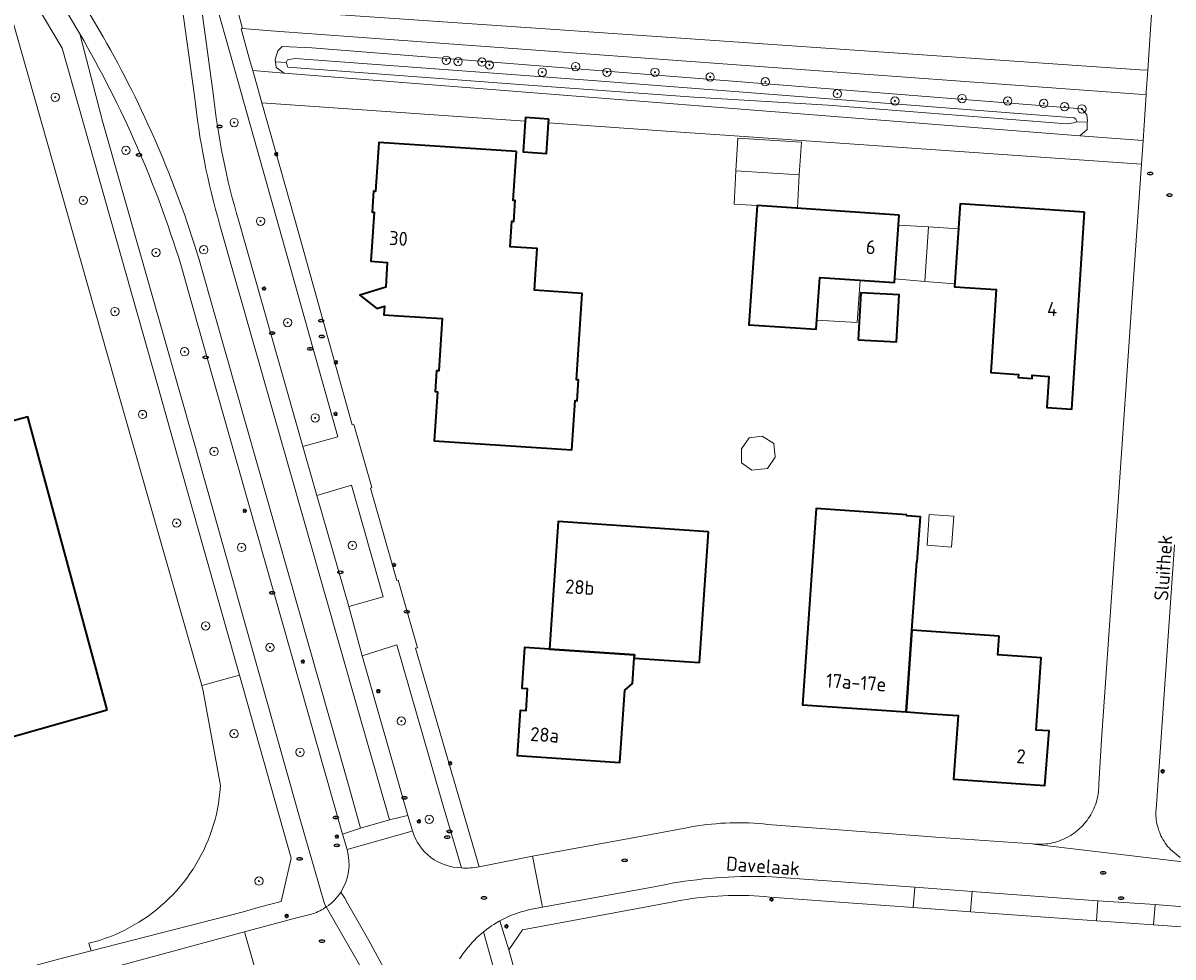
# Model space of a CAD drawing. Header units: metres. Extents: x 152610 to 160096, y 456114 to 462495.
# Tile 789 of 938: x 157609 to 157720, y 461347 to 461437. Entities that reach past the tile are written whole.
import ezdxf
from ezdxf.enums import TextEntityAlignment as Align

# ---------------------------------------------------------------- set-up
doc = ezdxf.new("R2010")
doc.units = ezdxf.units.M
doc.header["$LTSCALE"] = 0.5
doc.layers.get('0').update_dxf_attribs({"linetype": 'CONTINUOUS'})
for name, color, linetype, lineweight in [('B-PV-GR-BEPLANTING_CULTUUR_HEESTERS-GV', 251, 'CONTINUOUS', 18), ('B-PV-GR-BOOM-S', 251, 'CONTINUOUS', 25), ('B-PV-IE-MEUBILAIR-S', 251, 'CONTINUOUS', 25), ('B-PV-OG-BEBOUWING-GV', 6, 'CONTINUOUS', 35), ('B-PV-OG-BEBOUWING-T18', 1, 'CONTINUOUS', 18), ('B-PV-OG-BEBOUWING_OVERBOUWING-GV', 251, 'CONTINUOUS', 18), ('B-PV-OG-BEBOUWING_SCHUUR-GV', 251, 'CONTINUOUS', 18), ('B-PV-OG-TERREIN_BEGROEID-GV', 251, 'CONTINUOUS', 18), ('B-PV-OG-TERREIN_OEVER-GV', 251, 'CONTINUOUS', 18), ('B-PV-OG-TOPOGRAFIE-T18', 1, 'CONTINUOUS', 18), ('B-PV-OG-WATER_SLOOT-GV', 251, 'CONTINUOUS', 18), ('B-PV-VH-GESLOTENVERHARDING_ASFALT-GV', 251, 'CONTINUOUS', 18), ('B-PV-VH-OPENVERHARDING_STRAATBAKSTEEN-GV', 251, 'CONTINUOUS', 18), ('B-PV-VH-OPENVERHARDING_TEGEL-GV', 251, 'CONTINUOUS', 18)]:
    doc.layers.add(name, color=color, linetype=linetype, lineweight=lineweight)
doc.styles.add('NLCS-ISO', font='NLCS-ISO.ttf')
doc.styles.add('NLCS-ISO-M750-T18', font='NLCS-ISO.ttf', dxfattribs={"height": 1.35})

# ---------------------------------------------------------------- blocks, each defined once
blk = doc.blocks.new('SIE-MEUBILAIR_PAAL_LICHTMAST-SO')
for points in [[(-0.62, 0), (-1, 0)], [(-0.71, 0.71), (-0.44, 0.44)], [(0, 1), (0, 0.62)], [(0.44, 0.44), (0.71, 0.71)], [(1, 0), (0.62, 0)], [(-0.71, -0.71), (-0.44, -0.44)], [(0, -0.62), (0, -1)], [(0.44, -0.44), (0.71, -0.71)]]:
    blk.add_lwpolyline(points)
blk.add_circle((0, 0), 0.5)
blk = doc.blocks.new('SIE-MEUBILAIR_PUT_RIOOLPUT-SO')
blk.add_ellipse((0, 0), major_axis=(1.25, 0), ratio=0.54)
at = {"style": 'NLCS-ISO'}
blk.add_text('ri', height=0.75, dxfattribs=at).set_placement((-0.04, 0.07), align=Align.MIDDLE_CENTER)
blk = doc.blocks.new('SIE-MEUBILAIR_PUT_KOLK-SO')
blk.add_ellipse((0, 0), major_axis=(1.25, 0), ratio=0.54)
at = {"style": 'NLCS-ISO'}
blk.add_text('klk', height=0.75, dxfattribs=at).set_placement((0.03, 0), align=Align.MIDDLE_CENTER)
blk = doc.blocks.new('SIE-MEUBILAIR_PUT_BRANDKRAAN-SO')
blk.add_ellipse((0, 0), major_axis=(1.25, 0), ratio=0.54)
at = {"style": 'NLCS-ISO'}
blk.add_text('bk', height=0.75, dxfattribs=at).set_placement((0.03, 0), align=Align.MIDDLE_CENTER)
blk = doc.blocks.new('SIE-MEUBILAIR_PUT_GASPUT-SO')
blk.add_ellipse((0, 0), major_axis=(1.25, 0), ratio=0.54)
at = {"style": 'NLCS-ISO'}
blk.add_text('gas ', height=0.75, dxfattribs=at).set_placement((0.53, 0.16), align=Align.MIDDLE_CENTER)
blk = doc.blocks.new('SIE-MEUBILAIR_PUT_BRANDSTOFPUT-SO')
blk.add_ellipse((0, 0), major_axis=(1.25, 0), ratio=0.54)
at = {"style": 'NLCS-ISO'}
blk.add_text('brs', height=0.75, dxfattribs=at).set_placement((0.03, 0), align=Align.MIDDLE_CENTER)
blk = doc.blocks.new('SGR-BOOM_GBKN-SO')
at = {"linetype": 'ByBlock', "lineweight": 18}
h = blk.add_hatch(color=0, dxfattribs=at)
h.dxf.hatch_style = 1
edge = h.paths.add_edge_path()
edge.add_arc((0, 0), 0.25, 0, 360)
at = {"color": 0, "linetype": 'ByBlock', "lineweight": 18}
for radius in [2, 0.25]:
    blk.add_circle((0, 0), radius, dxfattribs=at)
at = {"color": 0, "linetype": 'ByBlock', "lineweight": 18, "style": 'NLCS-ISO'}
blk.add_attdef('SOORT', (2.5, 0), '', height=1.5, dxfattribs=at)

msp = doc.modelspace()

# ---------------------------------------------------------------- linework, layer by layer
at = {"layer": 'B-PV-GR-BEPLANTING_CULTUUR_HEESTERS-GV', "flags": 128}
msp.add_lwpolyline([(157577.808, 461444.992), (157580.098, 461445.632), (157594.988, 461449.135), (157599.708, 461449.195), (157601.658, 461448.614), (157604.246, 461446.187), (157607.249, 461440.997), (157618.237, 461402.207), (157618.723, 461400.502), (157626.591, 461372.896), (157630.228, 461373.906), (157624.266, 461394.975), (157622.395, 461401.583), (157613.164, 461434.198), (157611.383, 461437.216), (157608.249, 461442.5), (157608.099, 461442.751), (157606.03, 461446.199)], dxfattribs=at)
at = {"layer": 'B-PV-OG-BEBOUWING-GV', "flags": 128}
for points in [[(157659.971, 461427.375), (157657.726, 461427.521), (157657.703, 461427.172), (157657.509, 461424.227), (157659.754, 461424.079), (157659.947, 461427.015)], [(157656.86, 461424.27), (157643.62, 461425.13), (157643.31, 461420.42), (157643.11, 461420.44), (157642.98, 461418.43), (157643.18, 461418.42), (157642.87, 461413.7), (157644.44, 461413.6), (157644.329, 461411.83), (157644.29, 461411.21), (157641.81, 461410.45), (157643.44, 461409.17), (157644.17, 461409.4), (157644.11, 461408.56), (157645.55, 461408.463), (157649.72, 461408.19), (157649.39, 461403.16), (157649.19, 461403.17), (157649.06, 461401.17), (157649.26, 461401.15), (157648.95, 461396.44), (157662.19, 461395.58), (157662.5, 461400.3), (157662.7, 461400.28), (157662.83, 461402.29), (157662.63, 461402.3), (157663.18, 461410.61), (157658.61, 461410.91), (157658.74, 461412.94), (157658.87, 461414.936), (157656.26, 461415.106), (157656.42, 461417.55), (157656.62, 461417.54), (157656.75, 461419.54), (157656.55, 461419.56)], [(157711.51, 461418.44), (157699.53, 461419.23), (157699, 461411.25), (157703.01, 461410.98), (157702.48, 461403), (157705.15, 461402.82), (157705.13, 461402.52), (157706.46, 461402.44), (157706.48, 461402.74), (157708.075, 461402.632), (157707.882, 461399.639), (157710.287, 461399.476)], [(157693.67, 461418.13), (157680.003, 461419.08), (157679.21, 461407.6), (157685.7, 461407.16), (157686.04, 461412.15), (157693.22, 461411.65)], [(157689.729, 461406.159), (157693.416, 461405.959), (157693.659, 461410.472), (157689.972, 461410.671)], [(157617.497, 461370.569), (157609.881, 461398.747), (157602.544, 461396.765), (157603.46, 461393.376), (157582.608, 461387.74), (157589.332, 461362.787), (157600.096, 461365.736), (157600.302, 461365.024), (157606.934, 461366.839), (157606.744, 461367.533)], [(157694.417, 461389.315), (157685.678, 461389.919), (157684.374, 461371.054), (157694.36, 461370.364), (157694.903, 461378.225), (157695.359, 461384.819), (157695.419, 461384.815), (157695.717, 461389.125), (157694.41, 461389.215)], [(157675.331, 461387.686), (157660.884, 461388.669), (157660.049, 461376.398), (157668.211, 461375.845), (157668.19, 461375.543), (157674.476, 461375.115)], [(157703.283, 461377.646), (157694.903, 461378.225), (157694.36, 461370.364), (157696.804, 461370.195), (157699.338, 461370.02), (157698.915, 461363.894), (157707.694, 461363.287), (157708.086, 461368.533), (157706.849, 461368.618), (157707.329, 461375.562), (157703.159, 461375.85)], [(157668.19, 461375.543), (157668.211, 461375.845), (157660.049, 461376.398), (157657.645, 461376.561), (157657.378, 461372.642), (157657.9, 461372.607), (157657.754, 461370.458), (157657.232, 461370.493), (157656.939, 461366.185), (157666.816, 461365.513), (157667.288, 461372.447), (157668.024, 461373.108)]]:
    msp.add_lwpolyline(points, close=True, dxfattribs=at)
at = {"layer": 'B-PV-OG-BEBOUWING_OVERBOUWING-GV', "flags": 128}
for points in [[(157684.064, 461422.007), (157677.963, 461422.402), (157677.809, 461419.203), (157680.003, 461419.08), (157683.89, 461418.81)], [(157696.139, 461411.772), (157696.482, 461417.007), (157693.605, 461417.192), (157693.245, 461412.005)], [(157699.37, 461416.822), (157696.482, 461417.007), (157696.139, 461411.772), (157699.019, 461411.54)], [(157689.923, 461411.88), (157686.04, 461412.15), (157685.761, 461408.051), (157689.63, 461407.816)]]:
    msp.add_lwpolyline(points, close=True, dxfattribs=at)
at = {"layer": 'B-PV-OG-BEBOUWING_SCHUUR-GV', "flags": 128}
for points in [[(157684.267, 461425.153), (157678.167, 461425.548), (157677.963, 461422.402), (157684.064, 461422.007)], [(157681.631, 461396.172), (157680.5, 461396.872), (157679.249, 461396.739), (157678.503, 461395.678), (157678.52, 461394.335), (157679.5, 461393.613), (157681.017, 461393.79), (157681.764, 461394.875)], [(157698.932, 461389.182), (157696.571, 461389.356), (157696.353, 461386.397), (157698.713, 461386.223)]]:
    msp.add_lwpolyline(points, close=True, dxfattribs=at)
at = {"layer": 'B-PV-OG-TERREIN_BEGROEID-GV', "flags": 128}
for points in [[(157630.163, 461417.554), (157636.335, 461395.89), (157639.7, 461396.834), (157634.35, 461415.799), (157629.718, 461432.311), (157624.698, 461450.02)], [(157626.485, 461438.771), (157627.7, 461429.825)], [(157614.862, 461435.579), (157617.066, 461427.171), (157625.995, 461395.81), (157635.998, 461360.253)], [(157640.568, 461357.137), (157640.146, 461358.621), (157626.135, 461407.919), (157624.572, 461413.405)], [(157651.575, 461355.367), (157649.831, 461361.321), (157645.366, 461376.819), (157642.035, 461375.764), (157646.41, 461360.411), (157646.858, 461358.92)], [(157635.998, 461360.253), (157638.393, 461351.926), (157638.573, 461351.612)], [(157655.971, 461341.037), (157653.688, 461349.215), (157653.466, 461349.028), (157653.248, 461348.836), (157653.036, 461348.638), (157652.83, 461348.433), (157652.63, 461348.224), (157652.435, 461348.008), (157652.246, 461347.788), (157652.063, 461347.562), (157651.887, 461347.332), (157651.717, 461347.096), (157651.554, 461346.856), (157651.397, 461346.612)]]:
    msp.add_lwpolyline(points, dxfattribs=at)
for points in [[(157711.045, 461425.766), (157717.13, 461425.324), (157717.43, 461429.729), (157716.682, 461429.781), (157633.254, 461435.87), (157630.528, 461436.102), (157630.374, 461436.062), (157631.264, 461432.888), (157631.505, 461432.034), (157634.533, 461431.795), (157633.759, 461432.345), (157633.679, 461432.877), (157633.646, 461433.099), (157633.92, 461433.928), (157634.341, 461434.371), (157637.201, 461434.216), (157711.25, 461428.358), (157711.72, 461427.774), (157711.777, 461427.203), (157711.771, 461427.072), (157711.742, 461426.375)], [(157634.533, 461431.795), (157631.505, 461432.034), (157632.38, 461428.938), (157633.269, 461428.876), (157657.703, 461427.172), (157657.726, 461427.521), (157659.971, 461427.375), (157659.947, 461427.015), (157672.63, 461426.131), (157677.832, 461425.768), (157716.975, 461423.038), (157717.13, 461425.324), (157711.045, 461425.766)], [(157640.737, 461380.521), (157644.053, 461381.425), (157641.015, 461392.174), (157637.652, 461391.189)], [(157626.591, 461372.896), (157626.739, 461372.376), (157628.405, 461363.279), (157628.349, 461362.616), (157628.287, 461362.095), (157628.209, 461361.576), (157628.114, 461361.06), (157628.003, 461360.547), (157627.876, 461360.037), (157627.733, 461359.532), (157627.574, 461359.032), (157627.4, 461358.537), (157627.21, 461358.048), (157627.005, 461357.565), (157626.785, 461357.088), (157626.55, 461356.619), (157626.3, 461356.157), (157626.036, 461355.704), (157625.758, 461355.258), (157625.466, 461354.822), (157625.16, 461354.396), (157624.842, 461353.979), (157624.51, 461353.572), (157624.165, 461353.176), (157623.809, 461352.791), (157623.44, 461352.417), (157623.06, 461352.055), (157622.669, 461351.705), (157622.267, 461351.368), (157621.854, 461351.043), (157621.432, 461350.732), (157621, 461350.434), (157620.559, 461350.15), (157620.109, 461349.879), (157619.651, 461349.623), (157619.185, 461349.382), (157618.711, 461349.155), (157618.231, 461348.943), (157617.744, 461348.747), (157617.252, 461348.565), (157616.754, 461348.4), (157616.251, 461348.25), (157615.743, 461348.116), (157615.946, 461347.391), (157630.47, 461351.127), (157632.236, 461351.626), (157634.251, 461352.15), (157635.204, 461356.319), (157630.228, 461373.906)]]:
    msp.add_lwpolyline(points, close=True, dxfattribs=at)
at = {"layer": 'B-PV-OG-TERREIN_BEGROEID-GV'}
for points in [[(157624.572, 461413.405, 0.0574566), (157614.862, 461435.579)], [(157627.7, 461429.825, 0.0460371), (157630.163, 461417.554)], [(157646.858, 461358.92, 0.3240761), (157651.575, 461355.367)], [(157639.979, 461353.048, 0.2179243), (157640.568, 461357.137)], [(157638.573, 461351.612, 0.1020369), (157639.979, 461353.048)]]:
    msp.add_lwpolyline(points, format="xyb", dxfattribs=at)
at = {"layer": 'B-PV-OG-TERREIN_OEVER-GV', "flags": 128}
for points in [[(157637.201, 461434.216), (157634.341, 461434.371), (157633.92, 461433.928), (157633.646, 461433.099), (157633.679, 461432.877), (157634.703, 461432.81), (157634.831, 461433.086), (157635.585, 461433.199), (157664.167, 461431.098), (157710.492, 461427.506), (157710.677, 461427.378), (157710.77, 461427.102), (157711.771, 461427.072), (157711.777, 461427.203), (157711.72, 461427.774), (157711.25, 461428.358)], [(157634.703, 461432.81), (157633.679, 461432.877), (157633.759, 461432.345), (157634.533, 461431.795), (157711.045, 461425.766), (157711.742, 461426.375), (157711.771, 461427.072), (157710.77, 461427.102), (157710.476, 461427.009), (157709.795, 461426.934), (157686.844, 461428.703), (157673.925, 461429.49), (157658.465, 461430.62), (157634.888, 461432.369)]]:
    msp.add_lwpolyline(points, close=True, dxfattribs=at)
at = {"layer": 'B-PV-OG-WATER_SLOOT-GV', "flags": 128}
msp.add_lwpolyline([(157664.167, 461431.098), (157635.585, 461433.199), (157634.831, 461433.086), (157634.703, 461432.81), (157634.888, 461432.369), (157658.465, 461430.62), (157673.925, 461429.49), (157686.844, 461428.703), (157709.795, 461426.934), (157710.476, 461427.009), (157710.77, 461427.102), (157710.677, 461427.378), (157710.492, 461427.506)], close=True, dxfattribs=at)
at = {"layer": 'B-PV-VH-GESLOTENVERHARDING_ASFALT-GV', "flags": 128}
for points in [[(157719.151, 461455.659), (157717.807, 461435.511), (157717.578, 461432.074), (157717.447, 461429.979), (157717.43, 461429.729), (157717.13, 461425.324), (157716.975, 461423.038), (157716.1, 461410.19), (157714.71, 461390.123), (157713.139, 461367.669), (157712.877, 461363.448), (157712.878, 461363.323), (157712.872, 461363.109), (157712.859, 461362.896), (157712.838, 461362.683), (157712.809, 461362.471), (157712.772, 461362.26), (157712.727, 461362.051), (157712.675, 461361.844), (157712.614, 461361.639), (157712.546, 461361.436), (157712.471, 461361.236), (157712.388, 461361.039), (157712.298, 461360.845), (157712.2, 461360.654), (157712.096, 461360.468), (157711.984, 461360.285), (157711.866, 461360.107), (157711.742, 461359.933), (157711.61, 461359.764), (157711.473, 461359.6), (157711.33, 461359.441), (157711.18, 461359.288), (157711.026, 461359.141), (157710.865, 461358.999), (157710.7, 461358.863), (157710.529, 461358.734), (157710.354, 461358.611), (157710.175, 461358.495), (157709.991, 461358.386), (157709.803, 461358.283), (157709.612, 461358.188), (157709.417, 461358.1), (157709.219, 461358.019), (157709.018, 461357.946), (157708.814, 461357.88), (157708.608, 461357.822), (157708.401, 461357.772), (157708.191, 461357.729), (157707.98, 461357.695), (157707.768, 461357.668), (157707.555, 461357.649), (157707.341, 461357.638), (157707.127, 461357.635), (157706.913, 461357.641), (157706.7, 461357.654), (157706.586, 461357.664), (157721.748, 461355.853)], [(157720.687, 461356.372), (157719.775, 461357.123), (157719.764, 461357.135), (157719.628, 461357.283), (157719.498, 461357.437), (157719.374, 461357.595), (157719.257, 461357.759), (157719.147, 461357.927), (157719.043, 461358.099), (157718.946, 461358.276), (157718.856, 461358.455), (157718.773, 461358.639), (157718.698, 461358.826), (157718.63, 461359.015), (157718.57, 461359.207), (157718.517, 461359.401), (157718.473, 461359.597), (157718.436, 461359.795), (157718.407, 461359.994), (157718.386, 461360.194), (157718.372, 461360.395), (157718.367, 461360.596), (157718.37, 461360.797), (157718.381, 461360.998), (157718.799, 461366.978), (157720.158, 461386.441)], [(157721.748, 461355.853), (157706.586, 461357.664), (157706.487, 461357.675), (157697.211, 461358.338), (157695.987, 461358.422), (157681.037, 461359.547), (157680.587, 461359.594), (157680.136, 461359.632), (157679.684, 461359.663), (157679.232, 461359.686), (157678.78, 461359.701), (157678.328, 461359.707), (157677.875, 461359.706), (157677.422, 461359.697), (157676.97, 461359.68), (157676.518, 461359.654), (157676.067, 461359.621), (157675.616, 461359.58), (157675.166, 461359.531), (157674.717, 461359.474), (157674.269, 461359.409), (157673.823, 461359.336), (157673.377, 461359.255), (157673.263, 461359.233), (157668.063, 461358.273), (157658.424, 461356.505), (157659.376, 461351.607), (157670.27, 461353.595), (157671.252, 461353.783), (157671.845, 461353.889), (157672.439, 461353.988), (157673.034, 461354.079), (157673.631, 461354.161), (157674.228, 461354.236), (157674.827, 461354.303), (157675.426, 461354.362), (157676.026, 461354.413), (157676.627, 461354.455), (157677.228, 461354.49), (157677.829, 461354.517), (157678.431, 461354.536), (157679.033, 461354.547), (157679.635, 461354.55), (157680.237, 461354.545), (157680.839, 461354.532), (157681.441, 461354.511), (157695.171, 461353.505), (157700.686, 461353.099), (157711.89, 461352.277), (157712.797, 461352.216), (157718.289, 461351.834), (157721.416, 461351.594)], [(157646.858, 461358.92), (157646.696, 461358.858), (157640.568, 461357.137)], [(157655.278, 461350.285), (157655.445, 461350.376), (157655.703, 461350.507), (157655.965, 461350.631), (157656.231, 461350.748), (157656.499, 461350.857), (157656.771, 461350.959), (157657.045, 461351.054), (157657.321, 461351.141), (157657.6, 461351.22), (157657.881, 461351.291), (157658.164, 461351.355), (157659.376, 461351.607), (157658.424, 461356.505), (157653.264, 461355.485)], [(157638.573, 461351.612), (157641.762, 461346.034), (157643.482, 461342.569), (157645.082, 461342.17), (157644.635, 461344.034), (157644.284, 461345.423), (157642.667, 461348.372), (157640.615, 461351.97), (157640.352, 461352.447), (157639.979, 461353.048)], [(157639.979, 461353.048), (157640.352, 461352.447), (157640.615, 461351.97), (157642.667, 461348.372), (157644.284, 461345.423)], [(157637.149, 461350.924), (157636.755, 461350.823), (157635.84, 461350.59), (157630.718, 461349.234), (157632.353, 461343.492)], [(157643.482, 461342.569), (157641.762, 461346.034), (157638.573, 461351.612), (157638.418, 461351.512)], [(157651.397, 461346.612), (157651.554, 461346.856), (157651.717, 461347.096), (157651.887, 461347.332), (157652.063, 461347.562), (157652.246, 461347.788), (157652.435, 461348.008), (157652.63, 461348.224), (157652.83, 461348.433), (157653.036, 461348.638), (157653.248, 461348.836), (157653.466, 461349.028), (157653.688, 461349.215), (157653.75, 461349.265), (157653.978, 461349.444), (157654.212, 461349.615), (157654.45, 461349.781), (157654.692, 461349.94), (157654.939, 461350.092), (157655.19, 461350.238), (157655.278, 461350.285)], [(157608.441, 461336.978), (157632.353, 461343.492), (157630.718, 461349.234), (157606.884, 461342.772)]]:
    msp.add_lwpolyline(points, dxfattribs=at)
at = {"layer": 'B-PV-VH-GESLOTENVERHARDING_ASFALT-GV'}
for points in [[(157651.575, 461355.367, -0.3240761), (157646.858, 461358.92)], [(157640.568, 461357.137, -0.2179243), (157639.979, 461353.048)], [(157653.264, 461355.485, -0.0746085), (157651.575, 461355.367)], [(157639.979, 461353.048, -0.1020369), (157638.573, 461351.612)], [(157638.418, 461351.512, -0.0885904), (157637.149, 461350.924)]]:
    msp.add_lwpolyline(points, format="xyb", dxfattribs=at)
at = {"layer": 'B-PV-VH-OPENVERHARDING_STRAATBAKSTEEN-GV', "flags": 128}
for points in [[(157617.233, 461444.166), (157616.528, 461445.38), (157616.394, 461445.304), (157612.442, 461443.042), (157613.023, 461442.064), (157613.106, 461442.102), (157617.112, 461435.29)], [(157617.112, 461435.29), (157613.106, 461442.102), (157613.023, 461442.064), (157612.442, 461443.042), (157610.976, 461442.142), (157611.289, 461441.603), (157611.686, 461440.933), (157614.862, 461435.579)], [(157625.893, 461429.621), (157624.671, 461438.373)], [(157624.671, 461438.373), (157625.893, 461429.621)], [(157627.7, 461429.825), (157626.485, 461438.771)], [(157641.875, 461359.19), (157644.658, 461360.003), (157641.609, 461370.6), (157628.349, 461417.167)], [(157628.349, 461417.167), (157641.609, 461370.6), (157644.658, 461360.003)], [(157644.658, 461360.003), (157646.27, 461360.381), (157646.41, 461360.411), (157642.035, 461375.764), (157640.737, 461380.521), (157637.652, 461391.189), (157636.335, 461395.89), (157630.163, 461417.554)], [(157626.315, 461413.983), (157627.964, 461408.202), (157640.8, 461363.01), (157641.875, 461359.19)], [(157641.875, 461359.19), (157640.8, 461363.01), (157627.964, 461408.202), (157626.315, 461413.983)], [(157624.572, 461413.405), (157626.135, 461407.919), (157640.146, 461358.621), (157641.875, 461359.19)]]:
    msp.add_lwpolyline(points, dxfattribs=at)
for points in [[(157717.578, 461432.074), (157716.83, 461432.126), (157661.531, 461435.923), (157632.925, 461437.886), (157629.961, 461438.102), (157630.528, 461436.102), (157633.254, 461435.87), (157716.682, 461429.781), (157717.43, 461429.729), (157717.447, 461429.979)], [(157641.875, 461359.19), (157640.146, 461358.621), (157640.568, 461357.137), (157646.696, 461358.858), (157646.858, 461358.92), (157646.41, 461360.411), (157646.27, 461360.381), (157644.658, 461360.003)]]:
    msp.add_lwpolyline(points, close=True, dxfattribs=at)
at = {"layer": 'B-PV-VH-OPENVERHARDING_STRAATBAKSTEEN-GV'}
for points in [[(157614.862, 461435.579, -0.0574566), (157624.572, 461413.405)], [(157617.112, 461435.29, -0.0559861), (157626.315, 461413.983)], [(157626.315, 461413.983, 0.0559861), (157617.112, 461435.29)], [(157628.349, 461417.167, -0.0438463), (157625.893, 461429.621)], [(157625.893, 461429.621, 0.0438463), (157628.349, 461417.167)], [(157630.163, 461417.554, -0.0460371), (157627.7, 461429.825)]]:
    msp.add_lwpolyline(points, format="xyb", dxfattribs=at)
at = {"layer": 'B-PV-VH-OPENVERHARDING_TEGEL-GV', "flags": 128}
for points in [[(157622.815, 461453.619), (157622.061, 461453.116), (157621.412, 461452.683), (157623.283, 461449.215), (157623.952, 461449.596), (157624.698, 461450.02), (157629.718, 461432.311), (157634.35, 461415.799), (157639.7, 461396.834), (157636.335, 461395.89), (157637.652, 461391.189), (157641.015, 461392.174), (157644.053, 461381.425), (157640.737, 461380.521), (157642.035, 461375.764), (157645.366, 461376.819), (157649.831, 461361.321), (157651.575, 461355.367)], [(157638.418, 461351.512), (157638.573, 461351.612), (157638.393, 461351.926), (157635.998, 461360.253), (157625.995, 461395.81), (157617.066, 461427.171), (157614.862, 461435.579), (157611.686, 461440.933), (157611.289, 461441.603), (157610.976, 461442.142), (157608.921, 461445.614), (157608.126, 461446.987)], [(157606.03, 461446.199), (157608.099, 461442.751), (157608.249, 461442.5), (157611.383, 461437.216), (157613.164, 461434.198), (157622.395, 461401.583), (157624.266, 461394.975), (157630.228, 461373.906), (157635.204, 461356.319), (157634.251, 461352.15), (157632.236, 461351.626), (157630.47, 461351.127), (157615.946, 461347.391), (157612.83, 461346.589), (157584.519, 461338.944), (157585.042, 461336.983), (157606.884, 461342.772), (157630.718, 461349.234), (157635.84, 461350.59), (157636.755, 461350.823), (157637.149, 461350.924)], [(157653.264, 461355.485), (157651.114, 461362.953), (157647.17, 461376.509), (157647.346, 461376.522), (157645.482, 461383.047), (157645.349, 461383.002), (157642.822, 461391.887), (157642.964, 461391.945), (157641.233, 461398.015), (157641.077, 461397.97), (157635.899, 461416.479), (157632.38, 461428.938), (157631.505, 461432.034), (157631.264, 461432.888), (157630.374, 461436.062), (157630.528, 461436.102), (157629.961, 461438.102)], [(157662.744, 461323.805), (157656.124, 461347.486), (157655.278, 461350.285), (157655.19, 461350.238), (157654.939, 461350.092), (157654.692, 461349.94), (157654.45, 461349.781), (157654.212, 461349.615), (157653.978, 461349.444), (157653.75, 461349.265), (157653.688, 461349.215), (157655.971, 461341.037)]]:
    msp.add_lwpolyline(points, dxfattribs=at)
at = {"layer": 'B-PV-VH-OPENVERHARDING_TEGEL-GV'}
for points in [[(157651.575, 461355.367, 0.0746085), (157653.264, 461355.485)], [(157637.149, 461350.924, 0.0885904), (157638.418, 461351.512)]]:
    msp.add_lwpolyline(points, format="xyb", dxfattribs=at)
at = {"layer": 'B-PV-VH-OPENVERHARDING_TEGEL-GV', "flags": 128}
for points in [[(157695.035, 461351.546), (157695.171, 461353.505), (157681.441, 461354.511), (157680.839, 461354.532), (157680.237, 461354.545), (157679.635, 461354.55), (157679.033, 461354.547), (157678.431, 461354.536), (157677.829, 461354.517), (157677.228, 461354.49), (157676.627, 461354.455), (157676.026, 461354.413), (157675.426, 461354.362), (157674.827, 461354.303), (157674.228, 461354.236), (157673.631, 461354.161), (157673.034, 461354.079), (157672.439, 461353.988), (157671.845, 461353.889), (157671.252, 461353.783), (157670.27, 461353.595), (157659.376, 461351.607), (157658.164, 461351.355), (157657.881, 461351.291), (157657.6, 461351.22), (157657.321, 461351.141), (157657.045, 461351.054), (157656.771, 461350.959), (157656.499, 461350.857), (157656.231, 461350.748), (157655.965, 461350.631), (157655.703, 461350.507), (157655.445, 461350.376), (157655.278, 461350.285), (157656.124, 461347.486), (157657.434, 461349.401), (157671.613, 461352.033), (157671.775, 461352.067), (157672.265, 461352.165), (157672.756, 461352.254), (157673.248, 461352.336), (157673.742, 461352.41), (157674.237, 461352.476), (157674.733, 461352.534), (157675.23, 461352.584), (157675.727, 461352.626), (157676.225, 461352.661), (157676.724, 461352.687), (157677.223, 461352.705), (157677.722, 461352.715), (157678.221, 461352.717), (157678.72, 461352.712), (157679.219, 461352.698), (157679.718, 461352.676), (157680.217, 461352.646), (157680.714, 461352.608), (157681.212, 461352.563), (157681.708, 461352.509)], [(157700.631, 461352.351), (157700.686, 461353.099), (157695.171, 461353.505), (157695.035, 461351.546), (157700.524, 461351.15)], [(157712.797, 461352.216), (157711.89, 461352.277), (157700.686, 461353.099), (157700.631, 461352.351), (157700.524, 461351.15), (157712.665, 461350.273)], [(157718.289, 461351.834), (157712.797, 461352.216), (157712.665, 461350.273), (157718.15, 461349.877)], [(157721.416, 461351.594), (157718.289, 461351.834), (157718.15, 461349.877), (157721.252, 461349.653)]]:
    msp.add_lwpolyline(points, close=True, dxfattribs=at)

# ---------------------------------------------------------------- block references
at = {"layer": 'B-PV-GR-BOOM-S', "xscale": 0.2, "yscale": 0.2, "zscale": 0.2}
for p in [(157650.107, 461433.041), (157651.254, 461432.897), (157653.55, 461432.853), (157654.261, 461432.579), (157662.546, 461432.43), (157659.339, 461431.887), (157665.571, 461431.887), (157670.188, 461431.887), (157675.496, 461431.425), (157680.805, 461430.964), (157612.503, 461429.478), (157687.73, 461429.81), (157693.269, 461429.117), (157699.732, 461429.348), (157704.118, 461429.117), (157707.58, 461428.886), (157709.586, 461428.573), (157711.25, 461428.358), (157629.715, 461427.041), (157619.301, 461424.373), (157615.198, 461419.564), (157632.249, 461417.557), (157622.194, 461414.543), (157626.794, 461414.807), (157618.243, 461408.873), (157634.855, 461407.811), (157624.945, 461405.001), (157620.899, 461398.969), (157637.506, 461398.645), (157627.79, 461395.413), (157624.175, 461388.532), (157630.426, 461386.181), (157641.094, 461386.376), (157626.974, 461378.64), (157633.16, 461376.577), (157645.794, 461369.487), (157629.705, 461368.271), (157636.053, 461366.492), (157648.474, 461360.041), (157632.103, 461354.102)]:
    msp.add_blockref('SGR-BOOM_GBKN-SO', p, dxfattribs=at)
at = {"layer": 'B-PV-IE-MEUBILAIR-S', "xscale": 0.2, "yscale": 0.2, "zscale": 0.2}
for name, p in [('SIE-MEUBILAIR_PUT_KOLK-SO', (157628.314, 461426.662)), ('SIE-MEUBILAIR_PUT_KOLK-SO', (157620.563, 461423.928)), ('SIE-MEUBILAIR_PAAL_LICHTMAST-SO', (157633.761, 461424.007)), ('SIE-MEUBILAIR_PUT_RIOOLPUT-SO', (157717.816, 461422.149)), ('SIE-MEUBILAIR_PUT_RIOOLPUT-SO', (157719.68, 461420.071)), ('SIE-MEUBILAIR_PAAL_LICHTMAST-SO', (157632.588, 461411.081)), ('SIE-MEUBILAIR_PUT_BRANDSTOFPUT-SO', (157638.078, 461407.99)), ('SIE-MEUBILAIR_PUT_KOLK-SO', (157633.365, 461406.796)), ('SIE-MEUBILAIR_PUT_RIOOLPUT-SO', (157638.145, 461406.461)), ('SIE-MEUBILAIR_PUT_RIOOLPUT-SO', (157637.023, 461405.287)), ('SIE-MEUBILAIR_PUT_KOLK-SO', (157626.971, 461404.467)), ('SIE-MEUBILAIR_PAAL_LICHTMAST-SO', (157639.498, 461403.992)), ('SIE-MEUBILAIR_PAAL_LICHTMAST-SO', (157639.468, 461399.028)), ('SIE-MEUBILAIR_PAAL_LICHTMAST-SO', (157630.736, 461389.708)), ('SIE-MEUBILAIR_PUT_KOLK-SO', (157639.923, 461383.793)), ('SIE-MEUBILAIR_PAAL_LICHTMAST-SO', (157645.084, 461384.506)), ('SIE-MEUBILAIR_PUT_KOLK-SO', (157633.37, 461381.813)), ('SIE-MEUBILAIR_PUT_GASPUT-SO', (157646.314, 461380.007)), ('SIE-MEUBILAIR_PAAL_LICHTMAST-SO', (157636.32, 461375.211)), ('SIE-MEUBILAIR_PAAL_LICHTMAST-SO', (157643.577, 461372.371)), ('SIE-MEUBILAIR_PAAL_LICHTMAST-SO', (157650.487, 461365.437)), ('SIE-MEUBILAIR_PAAL_LICHTMAST-SO', (157719.016, 461364.659)), ('SIE-MEUBILAIR_PUT_KOLK-SO', (157646.098, 461362.101)), ('SIE-MEUBILAIR_PUT_KOLK-SO', (157639.498, 461360.209)), ('SIE-MEUBILAIR_PAAL_LICHTMAST-SO', (157647.484, 461359.843)), ('SIE-MEUBILAIR_PAAL_LICHTMAST-SO', (157639.593, 461358.381)), ('SIE-MEUBILAIR_PUT_BRANDKRAAN-SO', (157650.205, 461358.32)), ('SIE-MEUBILAIR_PUT_BRANDKRAAN-SO', (157650.427, 461358.879)), ('SIE-MEUBILAIR_PUT_RIOOLPUT-SO', (157639.583, 461357.537)), ('SIE-MEUBILAIR_PUT_RIOOLPUT-SO', (157636.013, 461356.242)), ('SIE-MEUBILAIR_PUT_RIOOLPUT-SO', (157667.277, 461356.092)), ('SIE-MEUBILAIR_PUT_RIOOLPUT-SO', (157713.286, 461354.892)), ('SIE-MEUBILAIR_PUT_RIOOLPUT-SO', (157653.745, 461352.478)), ('SIE-MEUBILAIR_PAAL_LICHTMAST-SO', (157681.396, 461352.342)), ('SIE-MEUBILAIR_PUT_RIOOLPUT-SO', (157715.021, 461352.464)), ('SIE-MEUBILAIR_PAAL_LICHTMAST-SO', (157634.761, 461350.737)), ('SIE-MEUBILAIR_PAAL_LICHTMAST-SO', (157655.9, 461349.742)), ('SIE-MEUBILAIR_PUT_RIOOLPUT-SO', (157638.159, 461348.327))]:
    msp.add_blockref(name, p, dxfattribs=at)

# ---------------------------------------------------------------- texts
at = {"layer": 'B-PV-OG-BEBOUWING-T18', "style": 'NLCS-ISO-M750-T18'}
for s, rotation, p in [('30', 356.2, (157645.52, 461415.896)), ('6', 356, (157690.951, 461415.063)), ('4', 356.3, (157708.404, 461409.119)), ('28b', 356.1, (157662.961, 461382.364)), ('17a-17e', 356, (157689.539, 461373.203)), ('28a', 356.1, (157659.58, 461368.169)), ('2', 355.7, (157705.397, 461366.096))]:
    msp.add_text(s, height=1.35, rotation=rotation, dxfattribs=at).set_placement(p, align=Align.MIDDLE)
at = {"layer": 'B-PV-OG-TOPOGRAFIE-T18', "style": 'NLCS-ISO-M750-T18'}
for s, rotation, p in [('Sluithek', 86.1, (157719.076, 461384.227)), ('Davelaak', 355.9, (157680.578, 461355.545))]:
    msp.add_text(s, height=1.35, rotation=rotation, dxfattribs=at).set_placement(p, align=Align.MIDDLE)

doc.saveas('drawing.dxf')
